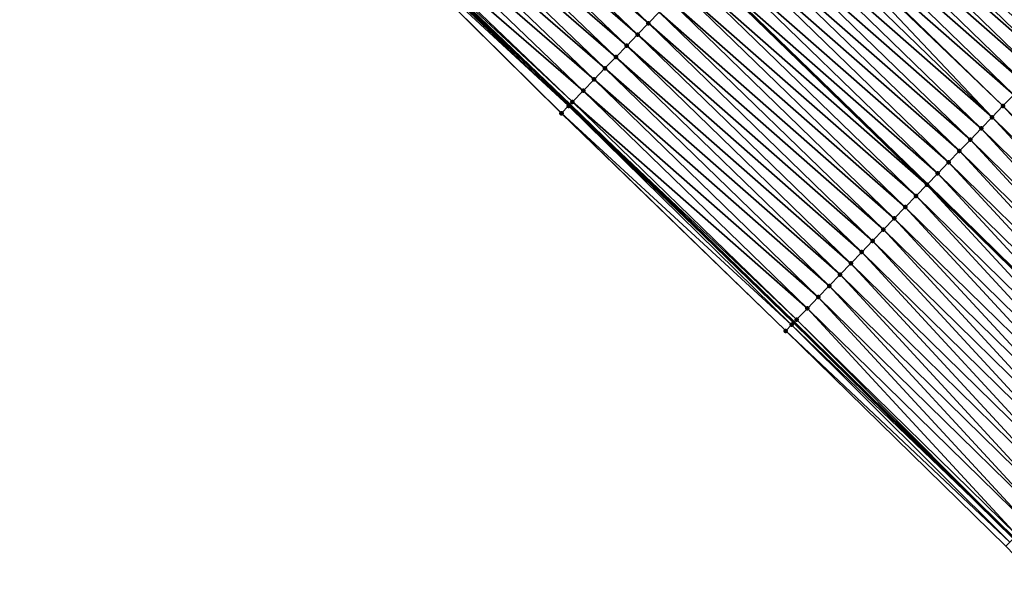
# Model space of a CAD drawing. Header units: feet. Extents: x 2017424 to 2024169, y 808042 to 818730.
# Tile 325 of 329: x 2022774 to 2022837, y 814140 to 814176. Entities that reach past the tile are written whole.
import ezdxf

# ---------------------------------------------------------------- set-up
doc = ezdxf.new("R2010")
doc.units = ezdxf.units.FT
doc.header["$MEASUREMENT"] = 0
for name, color, linetype, lineweight in [('EP_Travel Lane', 172, 'Continuous', 53), ('NB-Road Shots', 141, 'Continuous', 100), ('NB-Road X-Section', 40, 'Continuous', 13), ('STRIPING', 60, 'Continuous', 53)]:
    doc.layers.add(name, color=color, linetype=linetype, lineweight=lineweight)
doc.layers.add('I-77-MM15-17_NB-Surface-BORDER', color=7, linetype='Continuous')
doc.layers.add('I-77-MM15-17_NB-Surface-TIN', color=7, linetype='Continuous')

msp = doc.modelspace()

# ---------------------------------------------------------------- linework, layer by layer
at = {"layer": 'EP_Travel Lane'}
msp.add_polyline3d([(2022765.93421145, 814211.228142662, 292.9237701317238), (2022780.590182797, 814197.6377920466, 293.6343164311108), (2022795.246020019, 814184.0475658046, 294.3500033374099), (2022809.429719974, 814170.4294387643, 295.0168488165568), (2022823.773793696, 814156.5083717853, 295.6887549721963), (2022837.846645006, 814142.7086829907, 296.3693367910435), (2022851.888615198, 814128.4824233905, 297.0313413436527), (2022865.930649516, 814114.2560988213, 297.6905770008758), (2022879.679770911, 814100.0515784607, 298.3755855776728), (2022893.530545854, 814085.6403853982, 299.0637716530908), (2022907.219935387, 814071.3196983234, 299.7327200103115), (2022920.892147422, 814056.7373594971, 300.3860491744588), (2022934.56402017, 814042.1553825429, 301.0539102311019), (2022947.9282482, 814027.5710846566, 301.7183401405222), (2022961.363909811, 814012.7726420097, 302.418414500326), (2022974.577855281, 813998.1075643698, 303.0973242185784), (2022987.721669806, 813983.0480919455, 303.7749142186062), (2023000.864752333, 813967.9894582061, 304.4842388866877), (2023013.451521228, 813953.017964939, 305.1551549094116), (2023026.20817397, 813937.6310458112, 305.8702071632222), (2023038.734556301, 813922.406306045, 306.5702189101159), (2023051.205379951, 813906.7851186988, 307.2472481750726), (2023063.677757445, 813891.1619849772, 307.846601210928), (2023075.819066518, 813875.5859741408, 308.415438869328)], dxfattribs=at)
at = {"layer": 'I-77-MM15-17_NB-Surface-BORDER', "color": 3, "linetype": 'Continuous', "lineweight": -3}
msp.add_polyline3d([(2023075.644691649, 813875.4506071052, 308.3951260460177), (2023063.472029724, 813890.9968129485, 307.8238319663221), (2023050.956435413, 813906.5852500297, 307.2197133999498), (2023038.187647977, 813921.9670301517, 306.505273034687), (2023025.412794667, 813936.9668474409, 305.7631084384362), (2023013.145619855, 813952.7625636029, 305.1150415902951), (2023000.542632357, 813967.7040317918, 304.4403840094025), (2022987.34096004, 813982.7105771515, 303.7193854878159), (2022973.954884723, 813997.5557681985, 303.0170083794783), (2022961.094086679, 814012.5253822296, 302.3860692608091), (2022947.894297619, 814027.5399724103, 301.7142552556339), (2022933.753421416, 814041.3901340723, 300.9418025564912), (2022920.242084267, 814056.123499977, 300.2926115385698), (2022907.018253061, 814071.1294777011, 299.7086381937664), (2022893.214769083, 814085.3351465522, 299.0268923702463), (2022879.33572334, 814099.7189918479, 298.3349727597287), (2022865.540453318, 814113.867119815, 297.641418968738), (2022851.186854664, 814127.7824356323, 296.9339551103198), (2022837.317620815, 814142.1808926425, 296.2937104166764), (2022823.247478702, 814155.9622100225, 295.6093077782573), (2022808.897201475, 814169.8771579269, 294.9430237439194), (2022794.931266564, 814183.7060672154, 294.3105555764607), (2022780.173136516, 814197.1852651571, 293.5812173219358), (2022765.714295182, 814210.9894531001, 292.8945522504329)], dxfattribs=at)
at = {"layer": 'I-77-MM15-17_NB-Surface-TIN', "color": 128, "linetype": 'Continuous', "lineweight": -3}
for points in [[(2022814.460499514, 814175.6382564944, 295.5358883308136), (2022800.151185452, 814189.3642046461, 294.8629486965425), (2022799.472909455, 814188.6293938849, 294.7989563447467)], [(2022814.460499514, 814175.6382564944, 295.5358883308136), (2022815.155282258, 814176.357479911, 295.6045315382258), (2022800.151185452, 814189.3642046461, 294.8629486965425)], [(2022842.0088357, 814175.3790849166, 297.3710443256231), (2022827.665191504, 814189.2997941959, 296.6826514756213), (2022826.969558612, 814188.5813958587, 296.6490521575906)], [(2022842.0088357, 814175.3790849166, 297.3710443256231), (2022842.704093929, 814176.0978468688, 297.4200875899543), (2022827.665191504, 814189.2997941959, 296.6826514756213)], [(2022813.765551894, 814174.9191930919, 295.4740414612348), (2022799.472909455, 814188.6293938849, 294.7989563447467), (2022798.794783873, 814187.8944436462, 294.7291976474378)], [(2022813.765551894, 814174.9191930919, 295.4740414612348), (2022814.460499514, 814175.6382564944, 295.5358883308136), (2022799.472909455, 814188.6293938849, 294.7989563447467)], [(2022841.313153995, 814174.6607339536, 297.3394571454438), (2022826.969558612, 814188.5813958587, 296.6490521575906), (2022826.43342328, 814188.0277218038, 296.6233001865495)], [(2022841.313153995, 814174.6607339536, 297.3394571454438), (2022842.0088357, 814175.3790849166, 297.3710443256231), (2022826.969558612, 814188.5813958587, 296.6490521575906)], [(2022813.070775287, 814174.1999637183, 295.4051452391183), (2022798.794783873, 814187.8944436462, 294.7291976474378), (2022798.1166959, 814187.1594585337, 294.6579971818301)], [(2022813.070775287, 814174.1999637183, 295.4051452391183), (2022813.765551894, 814174.9191930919, 295.4740414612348), (2022798.794783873, 814187.8944436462, 294.7291976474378)], [(2022840.404039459, 814173.7215006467, 297.2879885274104), (2022826.273921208, 814187.8630019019, 296.6156388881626), (2022825.578944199, 814187.1439670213, 296.5550034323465)], [(2022826.273921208, 814187.8630019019, 296.6156388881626), (2022840.777088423, 814174.1070513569, 297.3120484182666), (2022826.43342328, 814188.0277218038, 296.6233001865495)], [(2022840.617568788, 814173.9422893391, 297.3038922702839), (2022840.777088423, 814174.1070513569, 297.3120484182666), (2022826.273921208, 814187.8630019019, 296.6156388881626)], [(2022840.404039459, 814173.7215006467, 297.2879885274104), (2022840.617568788, 814173.9422893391, 297.3038922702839), (2022826.273921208, 814187.8630019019, 296.6156388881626)], [(2022841.313153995, 814174.6607339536, 297.3394571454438), (2022826.43342328, 814188.0277218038, 296.6233001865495), (2022840.777088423, 814174.1070513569, 297.3120484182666)], [(2022812.376017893, 814173.4807156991, 295.3354570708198), (2022798.1166959, 814187.1594585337, 294.6579971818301), (2022797.438569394, 814186.4245091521, 294.5882739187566)], [(2022812.376017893, 814173.4807156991, 295.3354570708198), (2022813.070775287, 814174.1999637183, 295.4051452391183), (2022798.1166959, 814187.1594585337, 294.6579971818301)], [(2022839.92258296, 814173.2232630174, 297.2436203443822), (2022825.578944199, 814187.1439670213, 296.5550034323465), (2022824.884062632, 814186.4248395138, 296.4904338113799)], [(2022839.92258296, 814173.2232630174, 297.2436203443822), (2022840.404039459, 814173.7215006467, 297.2879885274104), (2022825.578944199, 814187.1439670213, 296.5550034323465)], [(2022811.681310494, 814172.761419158, 295.2637080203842), (2022797.438569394, 814186.4245091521, 294.5882739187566), (2022796.760420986, 814185.6895800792, 294.5193902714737)], [(2022811.681310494, 814172.761419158, 295.2637080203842), (2022812.376017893, 814173.4807156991, 295.3354570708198), (2022797.438569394, 814186.4245091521, 294.5882739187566)], [(2022839.227796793, 814172.5040429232, 297.1751182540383), (2022824.884062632, 814186.4248395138, 296.4904338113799), (2022824.18912487, 814185.7057665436, 296.4281805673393)], [(2022839.227796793, 814172.5040429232, 297.1751182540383), (2022839.92258296, 814173.2232630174, 297.2436203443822), (2022824.884062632, 814186.4248395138, 296.4904338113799)], [(2022810.986582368, 814172.0421427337, 295.1928133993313), (2022796.760420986, 814185.6895800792, 294.5193902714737), (2022796.082318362, 814184.9546085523, 294.4487514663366)], [(2022810.986582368, 814172.0421427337, 295.1928133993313), (2022811.681310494, 814172.761419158, 295.2637080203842), (2022796.760420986, 814185.6895800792, 294.5193902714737)], [(2022838.532935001, 814171.784896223, 297.1097334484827), (2022824.18912487, 814185.7057665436, 296.4281805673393), (2022823.494070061, 814184.9868071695, 296.3707521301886)], [(2022838.532935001, 814171.784896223, 297.1097334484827), (2022839.227796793, 814172.5040429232, 297.1751182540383), (2022824.18912487, 814185.7057665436, 296.4281805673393)], [(2022810.291919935, 814171.322802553, 295.1192108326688), (2022796.082318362, 814184.9546085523, 294.4487514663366), (2022795.404424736, 814184.2194432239, 294.3701004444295)], [(2022810.291919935, 814171.322802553, 295.1192108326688), (2022810.986582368, 814172.0421427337, 295.1928133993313), (2022796.082318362, 814184.9546085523, 294.4487514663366)], [(2022837.837868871, 814171.0659478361, 297.0527716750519), (2022823.494070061, 814184.9868071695, 296.3707521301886), (2022822.798951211, 814184.2679099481, 296.3159635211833)], [(2022837.837868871, 814171.0659478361, 297.0527716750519), (2022838.532935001, 814171.784896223, 297.1097334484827), (2022823.494070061, 814184.9868071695, 296.3707521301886)], [(2022809.597453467, 814170.6032721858, 295.0375303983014), (2022795.404424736, 814184.2194432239, 294.3701004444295), (2022795.246020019, 814184.0475658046, 294.3500033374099)], [(2022809.597453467, 814170.6032721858, 295.0375303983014), (2022810.291919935, 814171.322802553, 295.1192108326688), (2022795.404424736, 814184.2194432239, 294.3701004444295)], [(2022836.447847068, 814169.6279438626, 296.9342949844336), (2022822.718070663, 814184.1842375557, 296.3090712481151), (2022822.103994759, 814183.5488551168, 296.2544806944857)], [(2022837.142822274, 814170.3469804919, 296.9950047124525), (2022822.798951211, 814184.2679099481, 296.3159635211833), (2022822.718070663, 814184.1842375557, 296.3090712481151)], [(2022836.447847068, 814169.6279438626, 296.9342949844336), (2022837.142822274, 814170.3469804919, 296.9950047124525), (2022822.718070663, 814184.1842375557, 296.3090712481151)], [(2022837.142822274, 814170.3469804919, 296.9950047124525), (2022837.837868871, 814171.0659478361, 297.0527716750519), (2022822.798951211, 814184.2679099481, 296.3159635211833)], [(2022809.349998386, 814170.3468179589, 295.0070191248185), (2022795.080825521, 814183.8683211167, 294.329044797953), (2022794.931266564, 814183.7060672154, 294.3105555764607)], [(2022808.897201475, 814169.8771579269, 294.9430237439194), (2022808.903278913, 814169.8834585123, 294.94381700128), (2022794.931266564, 814183.7060672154, 294.3105555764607)], [(2022808.903278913, 814169.8834585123, 294.94381700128), (2022809.349998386, 814170.3468179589, 295.0070191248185), (2022794.931266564, 814183.7060672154, 294.3105555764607)], [(2022795.080825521, 814183.8683211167, 294.329044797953), (2022809.429719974, 814170.4294387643, 295.0168488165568), (2022795.246020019, 814184.0475658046, 294.3500033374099)], [(2022809.349998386, 814170.3468179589, 295.0070191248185), (2022809.429719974, 814170.4294387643, 295.0168488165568), (2022795.080825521, 814183.8683211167, 294.329044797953)], [(2022809.597453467, 814170.6032721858, 295.0375303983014), (2022795.246020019, 814184.0475658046, 294.3500033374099), (2022809.429719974, 814170.4294387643, 295.0168488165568)], [(2022836.447847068, 814169.6279438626, 296.9342949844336), (2022822.103994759, 814183.5488551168, 296.2544806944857), (2022821.409102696, 814182.8297377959, 296.1903437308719)], [(2022835.752954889, 814168.9088266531, 296.8701627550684), (2022821.409102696, 814182.8297377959, 296.1903437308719), (2022820.714374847, 814182.1104611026, 296.119437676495)], [(2022835.752954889, 814168.9088266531, 296.8701627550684), (2022836.447847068, 814169.6279438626, 296.9342949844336), (2022821.409102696, 814182.8297377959, 296.1903437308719)], [(2022835.058248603, 814168.1895290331, 296.7983678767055), (2022820.714374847, 814182.1104611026, 296.119437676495), (2022820.019499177, 814181.3913278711, 296.0546249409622)], [(2022835.058248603, 814168.1895290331, 296.7983678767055), (2022835.752954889, 814168.9088266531, 296.8701627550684), (2022820.714374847, 814182.1104611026, 296.119437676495)], [(2022834.363381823, 814167.4703871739, 296.7331886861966), (2022820.019499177, 814181.3913278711, 296.0546249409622), (2022819.324582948, 814180.6722340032, 295.9914840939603)], [(2022834.363381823, 814167.4703871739, 296.7331886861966), (2022835.058248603, 814168.1895290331, 296.7983678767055), (2022820.019499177, 814181.3913278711, 296.0546249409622)], [(2022833.668387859, 814166.7513687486, 296.6732521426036), (2022819.324582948, 814180.6722340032, 295.9914840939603), (2022818.629458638, 814179.9533420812, 295.9369205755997)], [(2022833.668387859, 814166.7513687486, 296.6732521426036), (2022834.363381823, 814167.4703871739, 296.7331886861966), (2022819.324582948, 814180.6722340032, 295.9914840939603)], [(2022832.973280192, 814166.0324606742, 296.6180025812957), (2022818.629458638, 814179.9533420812, 295.9369205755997), (2022817.942402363, 814179.2425715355, 295.8784061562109)], [(2022832.973280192, 814166.0324606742, 296.6180025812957), (2022833.668387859, 814166.7513687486, 296.6732521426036), (2022818.629458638, 814179.9533420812, 295.9369205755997)], [(2022832.278291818, 814165.3134368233, 296.5578355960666), (2022817.934446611, 814179.2343411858, 295.8777285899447), (2022817.23949033, 814178.515286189, 295.8162387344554)], [(2022817.934446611, 814179.2343411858, 295.8777285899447), (2022832.286276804, 814165.3216979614, 296.5585268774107), (2022817.942402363, 814179.2425715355, 295.8784061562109)], [(2022832.278291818, 814165.3134368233, 296.5578355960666), (2022832.286276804, 814165.3216979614, 296.5585268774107), (2022817.934446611, 814179.2343411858, 295.8777285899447)], [(2022832.973280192, 814166.0324606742, 296.6180025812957), (2022817.942402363, 814179.2425715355, 295.8784061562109), (2022832.286276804, 814165.3216979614, 296.5585268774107)], [(2022831.583354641, 814164.5943632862, 296.4955582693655), (2022817.23949033, 814178.515286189, 295.8162387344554), (2022816.54470154, 814177.7960686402, 295.7478447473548)], [(2022831.583354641, 814164.5943632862, 296.4955582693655), (2022832.278291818, 814165.3134368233, 296.5578355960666), (2022817.23949033, 814178.515286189, 295.8162387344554)], [(2022830.88855421, 814163.8751570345, 296.4276441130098), (2022816.54470154, 814177.7960686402, 295.7478447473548), (2022815.849970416, 814177.0767951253, 295.6770736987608)], [(2022830.88855421, 814163.8751570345, 296.4276441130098), (2022831.583354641, 814164.5943632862, 296.4955582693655), (2022816.54470154, 814177.7960686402, 295.7478447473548)], [(2022830.193826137, 814163.1558805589, 296.3567473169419), (2022815.849970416, 814177.0767951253, 295.6770736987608), (2022815.155282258, 814176.357479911, 295.6045315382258)], [(2022830.193826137, 814163.1558805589, 296.3567473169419), (2022830.88855421, 814163.8751570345, 296.4276441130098), (2022815.849970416, 814177.0767951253, 295.6770736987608)], [(2022829.499131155, 814162.4365719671, 296.2844864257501), (2022815.155282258, 814176.357479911, 295.6045315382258), (2022814.460499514, 814175.6382564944, 295.5358883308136)], [(2022829.499131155, 814162.4365719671, 296.2844864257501), (2022830.193826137, 814163.1558805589, 296.3567473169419), (2022815.155282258, 814176.357479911, 295.6045315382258)], [(2022828.80429674, 814161.7173986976, 296.2179731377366), (2022814.460499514, 814175.6382564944, 295.5358883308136), (2022813.765551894, 814174.9191930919, 295.4740414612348)], [(2022828.80429674, 814161.7173986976, 296.2179731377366), (2022829.499131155, 814162.4365719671, 296.2844864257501), (2022814.460499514, 814175.6382564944, 295.5358883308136)], [(2022828.109347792, 814160.9983365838, 296.1561810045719), (2022813.765551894, 814174.9191930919, 295.4740414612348), (2022813.070775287, 814174.1999637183, 295.4051452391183)], [(2022828.109347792, 814160.9983365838, 296.1561810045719), (2022828.80429674, 814161.7173986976, 296.2179731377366), (2022813.765551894, 814174.9191930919, 295.4740414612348)], [(2022827.414584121, 814160.2790946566, 296.0867515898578), (2022813.070775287, 814174.1999637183, 295.4051452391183), (2022812.376017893, 814173.4807156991, 295.3354570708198)], [(2022827.414584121, 814160.2790946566, 296.0867515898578), (2022828.109347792, 814160.9983365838, 296.1561810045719), (2022813.070775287, 814174.1999637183, 295.4051452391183)], [(2022826.719962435, 814159.5597149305, 296.0114693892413), (2022812.376017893, 814173.4807156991, 295.3354570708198), (2022811.681310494, 814172.761419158, 295.2637080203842)], [(2022826.719962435, 814159.5597149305, 296.0114693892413), (2022827.414584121, 814160.2790946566, 296.0867515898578), (2022812.376017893, 814173.4807156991, 295.3354570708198)], [(2022826.025317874, 814158.8403574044, 295.9371301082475), (2022811.681310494, 814172.761419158, 295.2637080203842), (2022810.986582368, 814172.0421427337, 295.1928133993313)], [(2022826.025317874, 814158.8403574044, 295.9371301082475), (2022826.719962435, 814159.5597149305, 296.0114693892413), (2022811.681310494, 814172.761419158, 295.2637080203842)], [(2022825.330609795, 814158.1210615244, 295.8654091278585), (2022810.986582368, 814172.0421427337, 295.1928133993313), (2022810.291919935, 814171.322802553, 295.1192108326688)], [(2022825.330609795, 814158.1210615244, 295.8654091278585), (2022826.025317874, 814158.8403574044, 295.9371301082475), (2022810.986582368, 814172.0421427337, 295.1928133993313)], [(2022824.635948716, 814157.4017200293, 295.7917507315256), (2022810.291919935, 814171.322802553, 295.1192108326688), (2022809.597453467, 814170.6032721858, 295.0375303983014)], [(2022824.635948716, 814157.4017200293, 295.7917507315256), (2022825.330609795, 814158.1210615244, 295.8654091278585), (2022810.291919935, 814171.322802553, 295.1192108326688)], [(2022851.491245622, 814156.2915421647, 297.6748306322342), (2022837.837868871, 814171.0659478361, 297.0527716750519), (2022837.142822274, 814170.3469804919, 296.9950047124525)], [(2022823.622952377, 814156.3520213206, 295.6696714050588), (2022809.349998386, 814170.3468179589, 295.0070191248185), (2022808.903278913, 814169.8834585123, 294.94381700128)], [(2022809.349998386, 814170.3468179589, 295.0070191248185), (2022823.773793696, 814156.5083717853, 295.6887549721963), (2022809.429719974, 814170.4294387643, 295.0168488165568)], [(2022823.622952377, 814156.3520213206, 295.6696714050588), (2022823.773793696, 814156.5083717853, 295.6887549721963), (2022809.349998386, 814170.3468179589, 295.0070191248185)], [(2022823.941484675, 814156.6821873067, 295.7099702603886), (2022809.597453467, 814170.6032721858, 295.0375303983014), (2022809.429719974, 814170.4294387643, 295.0168488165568)], [(2022823.941484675, 814156.6821873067, 295.7099702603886), (2022809.429719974, 814170.4294387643, 295.0168488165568), (2022823.773793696, 814156.5083717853, 295.6887549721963)], [(2022823.941484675, 814156.6821873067, 295.7099702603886), (2022824.635948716, 814157.4017200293, 295.7917507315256), (2022809.597453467, 814170.6032721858, 295.0375303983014)], [(2022850.78239684, 814155.5861787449, 297.6129995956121), (2022837.142822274, 814170.3469804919, 296.9950047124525), (2022836.447847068, 814169.6279438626, 296.9342949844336)], [(2022850.78239684, 814155.5861787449, 297.6129995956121), (2022851.491245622, 814156.2915421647, 297.6748306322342), (2022837.142822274, 814170.3469804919, 296.9950047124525)], [(2022823.247478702, 814155.9622100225, 295.6093077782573), (2022808.903278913, 814169.8834585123, 294.94381700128), (2022808.897201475, 814169.8771579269, 294.9430237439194)], [(2022823.247478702, 814155.9622100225, 295.6093077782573), (2022823.622952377, 814156.3520213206, 295.6696714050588), (2022808.903278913, 814169.8834585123, 294.94381700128)], [(2022850.073651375, 814154.8807110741, 297.5467131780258), (2022836.447847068, 814169.6279438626, 296.9342949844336), (2022835.752954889, 814168.9088266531, 296.8701627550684)], [(2022850.073651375, 814154.8807110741, 297.5467131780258), (2022850.78239684, 814155.5861787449, 297.6129995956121), (2022836.447847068, 814169.6279438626, 296.9342949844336)], [(2022849.365124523, 814154.1750228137, 297.4709994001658), (2022835.752954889, 814168.9088266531, 296.8701627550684), (2022835.058248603, 814168.1895290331, 296.7983678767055)], [(2022849.365124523, 814154.1750228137, 297.4709994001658), (2022850.073651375, 814154.8807110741, 297.5467131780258), (2022835.752954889, 814168.9088266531, 296.8701627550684)], [(2022848.656445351, 814153.4694882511, 297.4018542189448), (2022835.058248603, 814168.1895290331, 296.7983678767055), (2022834.363381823, 814167.4703871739, 296.7331886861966)], [(2022848.656445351, 814153.4694882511, 297.4018542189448), (2022849.365124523, 814154.1750228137, 297.4709994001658), (2022835.058248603, 814168.1895290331, 296.7983678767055)], [(2022847.947699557, 814152.7640209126, 297.3355819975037), (2022834.363381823, 814167.4703871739, 296.7331886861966), (2022833.668387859, 814166.7513687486, 296.6732521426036)], [(2022847.947699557, 814152.7640209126, 297.3355819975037), (2022848.656445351, 814153.4694882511, 297.4018542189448), (2022834.363381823, 814167.4703871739, 296.7331886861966)], [(2022847.238888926, 814152.0586189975, 297.2721057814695), (2022833.668387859, 814166.7513687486, 296.6732521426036), (2022832.973280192, 814166.0324606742, 296.6180025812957)], [(2022847.238888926, 814152.0586189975, 297.2721057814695), (2022847.947699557, 814152.7640209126, 297.3355819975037), (2022833.668387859, 814166.7513687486, 296.6732521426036)], [(2022832.973280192, 814166.0324606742, 296.6180025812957), (2022832.286276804, 814165.3216979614, 296.5585268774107), (2022846.538156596, 814151.3612469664, 297.2091466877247)], [(2022847.238888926, 814152.0586189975, 297.2721057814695), (2022832.973280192, 814166.0324606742, 296.6180025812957), (2022846.538156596, 814151.3612469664, 297.2091466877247)], [(2022845.821162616, 814150.6479211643, 297.1496833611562), (2022832.278291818, 814165.3134368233, 296.5578355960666), (2022831.583354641, 814164.5943632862, 296.4955582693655)], [(2022846.530083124, 814151.3532122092, 297.2084213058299), (2022832.286276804, 814165.3216979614, 296.5585268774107), (2022832.278291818, 814165.3134368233, 296.5578355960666)], [(2022845.821162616, 814150.6479211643, 297.1496833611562), (2022846.530083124, 814151.3532122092, 297.2084213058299), (2022832.278291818, 814165.3134368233, 296.5578355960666)], [(2022846.530083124, 814151.3532122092, 297.2084213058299), (2022846.538156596, 814151.3612469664, 297.2091466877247), (2022832.286276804, 814165.3216979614, 296.5585268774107)], [(2022845.112327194, 814149.9425442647, 297.0872762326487), (2022831.583354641, 814164.5943632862, 296.4955582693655), (2022830.88855421, 814163.8751570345, 296.4276441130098)], [(2022845.112327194, 814149.9425442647, 297.0872762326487), (2022845.821162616, 814150.6479211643, 297.1496833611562), (2022831.583354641, 814164.5943632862, 296.4955582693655)], [(2022844.403615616, 814149.2370424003, 297.019528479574), (2022830.88855421, 814163.8751570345, 296.4276441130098), (2022830.193826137, 814163.1558805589, 296.3567473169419)], [(2022844.403615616, 814149.2370424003, 297.019528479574), (2022845.112327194, 814149.9425442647, 297.0872762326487), (2022830.88855421, 814163.8751570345, 296.4276441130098)], [(2022843.694932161, 814148.5315121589, 296.9505679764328), (2022830.193826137, 814163.1558805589, 296.3567473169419), (2022829.499131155, 814162.4365719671, 296.2844864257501)], [(2022843.694932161, 814148.5315121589, 296.9505679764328), (2022844.403615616, 814149.2370424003, 297.019528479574), (2022830.193826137, 814163.1558805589, 296.3567473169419)], [(2022842.986200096, 814147.8260309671, 296.883703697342), (2022829.499131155, 814162.4365719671, 296.2844864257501), (2022828.80429674, 814161.7173986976, 296.2179731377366)], [(2022842.986200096, 814147.8260309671, 296.883703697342), (2022843.694932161, 814148.5315121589, 296.9505679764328), (2022829.499131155, 814162.4365719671, 296.2844864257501)], [(2022842.27737823, 814147.1206403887, 296.8207119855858), (2022828.80429674, 814161.7173986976, 296.2179731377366), (2022828.109347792, 814160.9983365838, 296.1561810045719)], [(2022842.27737823, 814147.1206403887, 296.8207119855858), (2022842.986200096, 814147.8260309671, 296.883703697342), (2022828.80429674, 814161.7173986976, 296.2179731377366)], [(2022841.568601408, 814146.415204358, 296.7557777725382), (2022828.109347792, 814160.9983365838, 296.1561810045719), (2022827.414584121, 814160.2790946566, 296.0867515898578)], [(2022841.568601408, 814146.415204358, 296.7557777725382), (2022842.27737823, 814147.1206403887, 296.8207119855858), (2022828.109347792, 814160.9983365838, 296.1561810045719)], [(2022840.859998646, 814145.7095926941, 296.6833374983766), (2022827.414584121, 814160.2790946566, 296.0867515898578), (2022826.719962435, 814159.5597149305, 296.0114693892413)], [(2022840.859998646, 814145.7095926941, 296.6833374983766), (2022841.568601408, 814146.415204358, 296.7557777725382), (2022827.414584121, 814160.2790946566, 296.0867515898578)], [(2022840.151407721, 814145.003969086, 296.6103867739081), (2022826.719962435, 814159.5597149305, 296.0114693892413), (2022826.025317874, 814158.8403574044, 295.9371301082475)], [(2022840.151407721, 814145.003969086, 296.6103867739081), (2022840.859998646, 814145.7095926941, 296.6833374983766), (2022826.719962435, 814159.5597149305, 296.0114693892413)], [(2022839.442731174, 814144.2984318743, 296.5411283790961), (2022826.025317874, 814158.8403574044, 295.9371301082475), (2022825.330609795, 814158.1210615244, 295.8654091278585)], [(2022839.442731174, 814144.2984318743, 296.5411283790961), (2022840.151407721, 814145.003969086, 296.6103867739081), (2022826.025317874, 814158.8403574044, 295.9371301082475)], [(2022838.734085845, 814143.5928631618, 296.4705237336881), (2022825.330609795, 814158.1210615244, 295.8654091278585), (2022824.635948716, 814157.4017200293, 295.7917507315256)], [(2022838.734085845, 814143.5928631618, 296.4705237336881), (2022839.442731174, 814144.2984318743, 296.5411283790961), (2022825.330609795, 814158.1210615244, 295.8654091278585)], [(2022838.02562395, 814142.8871093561, 296.3920087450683), (2022824.635948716, 814157.4017200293, 295.7917507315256), (2022823.941484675, 814156.6821873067, 295.7099702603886)], [(2022838.02562395, 814142.8871093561, 296.3920087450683), (2022838.734085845, 814143.5928631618, 296.4705237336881), (2022824.635948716, 814157.4017200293, 295.7917507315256)], [(2022837.581520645, 814142.4443771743, 296.3357524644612), (2022823.622952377, 814156.3520213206, 295.6696714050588), (2022823.247478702, 814155.9622100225, 295.6093077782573)], [(2022823.622952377, 814156.3520213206, 295.6696714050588), (2022837.846645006, 814142.7086829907, 296.3693367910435), (2022823.773793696, 814156.5083717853, 295.6887549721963)], [(2022837.581520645, 814142.4443771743, 296.3357524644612), (2022837.846645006, 814142.7086829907, 296.3693367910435), (2022823.622952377, 814156.3520213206, 295.6696714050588)], [(2022823.941484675, 814156.6821873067, 295.7099702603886), (2022823.773793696, 814156.5083717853, 295.6887549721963), (2022837.846645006, 814142.7086829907, 296.3693367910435)], [(2022838.02562395, 814142.8871093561, 296.3920087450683), (2022823.941484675, 814156.6821873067, 295.7099702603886), (2022837.846645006, 814142.7086829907, 296.3693367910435)], [(2022837.317620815, 814142.1808926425, 296.2937104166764), (2022837.581520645, 814142.4443771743, 296.3357524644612), (2022823.247478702, 814155.9622100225, 295.6093077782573)]]:
    msp.add_3dface(points, dxfattribs=at)
at = {"layer": 'NB-Road Shots', "lineweight": 100}
for p in [(2022814.460499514, 814175.6382564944, 295.5358883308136), (2022813.765551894, 814174.9191930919, 295.4740414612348), (2022813.070775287, 814174.1999637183, 295.4051452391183), (2022812.376017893, 814173.4807156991, 295.3354570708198), (2022811.681310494, 814172.761419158, 295.2637080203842), (2022810.986582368, 814172.0421427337, 295.1928133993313), (2022810.291919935, 814171.322802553, 295.1192108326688), (2022809.349998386, 814170.3468179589, 295.0070191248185), (2022809.597453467, 814170.6032721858, 295.0375303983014), (2022837.142822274, 814170.3469804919, 296.9950047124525), (2022808.897201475, 814169.8771579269, 294.9430237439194), (2022808.903278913, 814169.8834585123, 294.94381700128), (2022836.447847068, 814169.6279438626, 296.9342949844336), (2022835.752954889, 814168.9088266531, 296.8701627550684), (2022835.058248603, 814168.1895290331, 296.7983678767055), (2022834.363381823, 814167.4703871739, 296.7331886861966), (2022833.668387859, 814166.7513687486, 296.6732521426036), (2022832.973280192, 814166.0324606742, 296.6180025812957), (2022832.278291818, 814165.3134368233, 296.5578355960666), (2022831.583354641, 814164.5943632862, 296.4955582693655), (2022830.88855421, 814163.8751570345, 296.4276441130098), (2022830.193826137, 814163.1558805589, 296.3567473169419), (2022829.499131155, 814162.4365719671, 296.2844864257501), (2022828.80429674, 814161.7173986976, 296.2179731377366), (2022828.109347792, 814160.9983365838, 296.1561810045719), (2022827.414584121, 814160.2790946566, 296.0867515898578), (2022826.719962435, 814159.5597149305, 296.0114693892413), (2022826.025317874, 814158.8403574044, 295.9371301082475), (2022825.330609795, 814158.1210615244, 295.8654091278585), (2022824.635948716, 814157.4017200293, 295.7917507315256), (2022823.622952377, 814156.3520213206, 295.6696714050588), (2022823.941484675, 814156.6821873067, 295.7099702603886), (2022823.247478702, 814155.9622100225, 295.6093077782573)]:
    msp.add_point(p, dxfattribs=at)
at = {"layer": 'NB-Road X-Section', "extrusion": (0.7171975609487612, -0.6960503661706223, 0.03378677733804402), "elevation": 884060.3313917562, "flags": 128}
msp.add_lwpolyline([(1993066.523360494, -29589.59266315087), (1993066.428400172, -29589.59583284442), (1993065.428400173, -29589.63354566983), (1993064.428400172, -29589.67154748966), (1993063.428400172, -29589.7099319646), (1993062.428400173, -29589.76078262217), (1993061.428400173, -29589.79440113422), (1993060.428400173, -29589.8278334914), (1993059.428400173, -29589.88850358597), (1993058.428400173, -29589.95311009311), (1993057.428400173, -29590.01539890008), (1993056.428400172, -29590.07286014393), (1993055.428400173, -29590.12768005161), (1993055.31202716, -29590.13457626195), (1993054.428400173, -29590.18919800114), (1993053.428400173, -29590.25337160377), (1993052.428400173, -29590.3243181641), (1993051.428400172, -29590.3891679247), (1993050.428400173, -29590.45234484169), (1993049.428400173, -29590.50693953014), (1993048.428400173, -29590.56616532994), (1993047.428400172, -29590.62769031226), (1993046.428400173, -29590.69612337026), (1993045.428400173, -29590.7669348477), (1993044.428400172, -29590.83951844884), (1993043.428400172, -29590.90820086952), (1993042.428400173, -29590.97008306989), (1993041.428400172, -29591.03901864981), (1993040.428400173, -29591.10874662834), (1993039.428400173, -29591.18053666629), (1993038.428400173, -29591.25147178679), (1993037.428400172, -29591.3251163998), (1993036.428400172, -29591.40684349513), (1993036.07202716, -29591.43737219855), (1993035.428400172, -29591.50061042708), (1993035.419646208, -29591.50140413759)], dxfattribs=at)
at = {"layer": 'NB-Road X-Section', "extrusion": (0.7171975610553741, -0.6960503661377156, 0.03378677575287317), "elevation": 884080.3316337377, "flags": 128}
msp.add_lwpolyline([(1993066.626685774, -29589.58500390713), (1993066.428313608, -29589.59192870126), (1993065.428313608, -29589.62551426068), (1993064.428313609, -29589.65957956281), (1993063.428313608, -29589.69765118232), (1993062.428313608, -29589.74672246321), (1993061.428313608, -29589.77832768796), (1993060.428313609, -29589.81391287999), (1993060.121161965, -29589.82982570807), (1993059.428313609, -29589.87421923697), (1993058.428313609, -29589.94276045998), (1993057.428313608, -29590.00818261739), (1993056.428313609, -29590.06517693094), (1993055.428313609, -29590.12297689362), (1993054.428313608, -29590.18372130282), (1993053.428313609, -29590.24789016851), (1993052.428313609, -29590.31972606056), (1993051.428313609, -29590.38494248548), (1993050.428313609, -29590.44491326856), (1993049.428313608, -29590.50019439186), (1993048.428313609, -29590.56039574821), (1993047.428313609, -29590.6227086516), (1993046.428313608, -29590.69066160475), (1993045.428313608, -29590.7615989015), (1993044.428313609, -29590.8339010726), (1993043.428313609, -29590.90045235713), (1993042.428313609, -29590.96227978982), (1993041.428313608, -29591.03174886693), (1993040.428313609, -29591.10707407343), (1993039.428313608, -29591.18145582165), (1993038.428313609, -29591.25321777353), (1993037.428313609, -29591.32691824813), (1993036.428313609, -29591.40874543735), (1993035.969542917, -29591.4490673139), (1993035.428313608, -29591.50946542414)], dxfattribs=at)
at = {"layer": 'STRIPING'}
msp.add_polyline3d([(2022759.407718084, 814233.5674202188, 293.0773944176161), (2022774.237687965, 814220.2279356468, 293.7877521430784), (2022788.893873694, 814206.637512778, 294.4924974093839), (2022803.549962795, 814193.0471795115, 295.2009468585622), (2022817.942402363, 814179.2425715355, 295.8784061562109), (2022832.286276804, 814165.3216979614, 296.5585268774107), (2022846.538156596, 814151.3612469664, 297.2091466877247), (2022860.608899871, 814137.1632971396, 297.8667220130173), (2022874.679184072, 814122.9658105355, 298.5440944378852), (2022888.566589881, 814108.6324429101, 299.2147792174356), (2022902.417308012, 814094.2213089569, 299.9053717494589), (2022916.208846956, 814079.7880295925, 300.5978666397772), (2022929.880389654, 814065.2064046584, 301.2798748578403)], dxfattribs=at)

doc.saveas('drawing.dxf')
